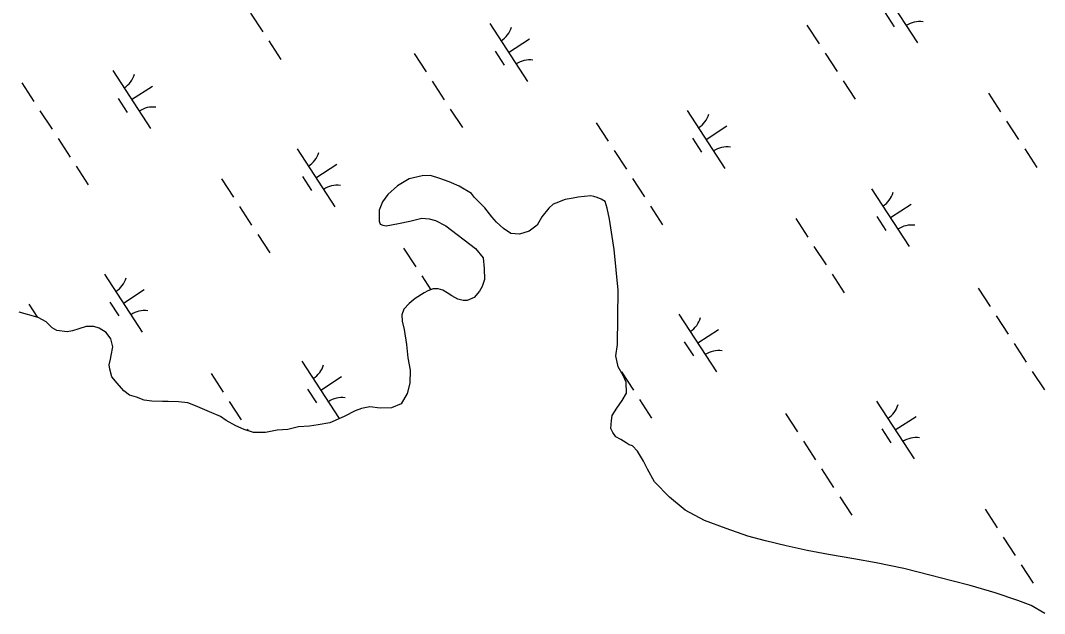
# Model space of a CAD drawing. Extents: x 3953924 to 3974542, y 193747 to 216192.
# Drawn here: x 3965371 to 3966112, y 198653 to 199083 of the extents above; entities that cross this region are included whole.
import ezdxf

# ---------------------------------------------------------------- set-up
doc = ezdxf.new("R2010")
doc.units = 0
doc.layers.add('V-WETL-SWMP', color=7, linetype='Continuous')

msp = doc.modelspace()

# ---------------------------------------------------------------- linework, layer by layer
at = {"layer": 'V-WETL-SWMP'}
for p, q in [((3965992.64, 199108.26), (3966019.91, 199066.36)), ((3965537.29, 199087.94), (3965546.02, 199074.53)), ((3965996.53, 199088.13), (3966003.08, 199078.07)), ((3965710.34, 199080.48), (3965737.62, 199038.58)), ((3965939.91, 199079.22), (3965948.64, 199065.81)), ((3965550.38, 199067.82), (3965559.11, 199054.41)), ((3965723.98, 199059.53), (3965739.07, 199069.35)), ((3965655.59, 199058.8), (3965664.31, 199045.39)), ((3965714.24, 199060.35), (3965720.79, 199050.29)), ((3965953, 199059.1), (3965961.73, 199045.7)), ((3965437.52, 199046.35), (3965464.79, 199004.45)), ((3965371.7, 199037.42), (3965380.42, 199024.01)), ((3965451.15, 199025.4), (3965466.24, 199035.22)), ((3965668.68, 199038.69), (3965677.41, 199025.28)), ((3965966.09, 199038.99), (3965974.82, 199025.58)), ((3965441.42, 199026.22), (3965447.96, 199016.16)), ((3966071.3, 199029.97), (3966080.03, 199016.56)), ((3965681.77, 199018.57), (3965690.5, 199005.16)), ((3965384.79, 199017.3), (3965393.52, 199003.9)), ((3965853.23, 199017.52), (3965880.51, 198975.62)), ((3965787.41, 199008.59), (3965796.14, 198995.18)), ((3965866.87, 198996.57), (3965881.96, 199006.39)), ((3966084.39, 199009.86), (3966093.12, 198996.45)), ((3965397.88, 198997.19), (3965406.61, 198983.78)), ((3965857.13, 198997.39), (3965863.68, 198987.33)), ((3965570.94, 198989.73), (3965598.21, 198947.83)), ((3966097.49, 198989.74), (3966106.22, 198976.33)), ((3965800.5, 198988.47), (3965809.23, 198975.06)), ((3965410.98, 198977.08), (3965419.7, 198963.67)), ((3965584.58, 198968.78), (3965599.66, 198978.6)), ((3965516.18, 198968.06), (3965524.91, 198954.65)), ((3965574.84, 198969.6), (3965581.38, 198959.54)), ((3965651.98, 198968.01), (3965643.58, 198962.89)), ((3965661.46, 198970.09), (3965651.98, 198968.01)), ((3965667.5, 198970.35), (3965661.46, 198970.09)), ((3965674.25, 198968.34), (3965667.5, 198970.35)), ((3965681, 198965.94), (3965674.25, 198968.34)), ((3965813.6, 198968.36), (3965822.33, 198954.95)), ((3965643.58, 198962.89), (3965636.66, 198956.61)), ((3965688.11, 198962.78), (3965681, 198965.94)), ((3965697.06, 198957.33), (3965688.11, 198962.78)), ((3965986.65, 198960.9), (3966013.93, 198919)), ((3965636.66, 198956.61), (3965632.79, 198951.4)), ((3965699.27, 198954.64), (3965697.06, 198957.33)), ((3965706.67, 198946.95), (3965699.27, 198954.64)), ((3965764.91, 198952.99), (3965758.06, 198950.48)), ((3965770.59, 198954.02), (3965764.91, 198952.99)), ((3965774.37, 198954.7), (3965770.59, 198954.02)), ((3965783.45, 198955.65), (3965774.37, 198954.7)), ((3965785.71, 198955.23), (3965783.45, 198955.65)), ((3965787.96, 198954.43), (3965785.71, 198955.23)), ((3965790.95, 198953.24), (3965787.96, 198954.43)), ((3965793.94, 198951.68), (3965790.95, 198953.24)), ((3965795.35, 198946.74), (3965793.94, 198951.68)), ((3965529.27, 198947.94), (3965538, 198934.53)), ((3965630.41, 198945.41), (3965630.26, 198937.49)), ((3965632.79, 198951.4), (3965630.41, 198945.41)), ((3965711.83, 198940.43), (3965706.67, 198946.95)), ((3965753.09, 198946.81), (3965748.06, 198940.49)), ((3965756.16, 198949.77), (3965753.09, 198946.81)), ((3965758.06, 198950.48), (3965756.16, 198949.77)), ((3965797.09, 198938.78), (3965795.35, 198946.74)), ((3965826.69, 198948.25), (3965835.42, 198934.84)), ((3966000.29, 198939.95), (3966015.38, 198949.77)), ((3965630.26, 198937.49), (3965630.97, 198935.21)), ((3965644.18, 198935.71), (3965652.52, 198937.43)), ((3965652.52, 198937.43), (3965661.24, 198939.53)), ((3965661.24, 198939.53), (3965666.52, 198939.05)), ((3965666.52, 198939.05), (3965671.02, 198937.83)), ((3965671.02, 198937.83), (3965678.49, 198933.91)), ((3965715.15, 198936.6), (3965711.83, 198940.43)), ((3965748.06, 198940.49), (3965744.55, 198934.52)), ((3965798.41, 198929.32), (3965797.09, 198938.78)), ((3965931.9, 198939.23), (3965940.63, 198925.82)), ((3965990.55, 198940.77), (3965997.1, 198930.71)), ((3965630.97, 198935.21), (3965632.84, 198934.42)), ((3965632.84, 198934.42), (3965635.47, 198933.99)), ((3965635.47, 198933.99), (3965644.18, 198935.71)), ((3965678.49, 198933.91), (3965700.06, 198917.64)), ((3965720.34, 198931.97), (3965715.15, 198936.6)), ((3965725.56, 198928.47), (3965720.34, 198931.97)), ((3965738.8, 198930.1), (3965731.97, 198927.97)), ((3965744.55, 198934.52), (3965738.8, 198930.1)), ((3965800.44, 198916.83), (3965798.41, 198929.32)), ((3965542.37, 198927.83), (3965551.1, 198914.42)), ((3965731.97, 198927.97), (3965725.56, 198928.47)), ((3965648.01, 198917.84), (3965656.74, 198904.43)), ((3965700.06, 198917.64), (3965705.59, 198910.74)), ((3965803.26, 198887.34), (3965800.44, 198916.83)), ((3965944.99, 198919.11), (3965953.72, 198905.7)), ((3965705.59, 198910.74), (3965706.2, 198903.18)), ((3965706.2, 198903.18), (3965706.42, 198895.25)), ((3965431.53, 198898.99), (3965458.81, 198857.09)), ((3965661.1, 198897.73), (3965667.58, 198887.77)), ((3965706.42, 198895.25), (3965704.81, 198890)), ((3965958.08, 198899), (3965966.81, 198885.59)), ((3965445.17, 198878.04), (3965460.26, 198887.86)), ((3965662.84, 198885.53), (3965656.34, 198881.51)), ((3965665.51, 198886.99), (3965662.84, 198885.53)), ((3965669.31, 198888.43), (3965665.51, 198886.99)), ((3965673.08, 198888.35), (3965669.31, 198888.43)), ((3965676.46, 198887.53), (3965673.08, 198888.35)), ((3965679.44, 198885.59), (3965676.46, 198887.53)), ((3965682.79, 198883.26), (3965679.44, 198885.59)), ((3965702.86, 198886.64), (3965699, 198882.19)), ((3965704.81, 198890), (3965702.86, 198886.64)), ((3965802.88, 198848.1), (3965803.26, 198887.34)), ((3966063.72, 198889.01), (3966072.45, 198875.6)), ((3965376.78, 198877.31), (3965383.03, 198867.71)), ((3965435.43, 198878.86), (3965441.98, 198868.8)), ((3965652.12, 198877.81), (3965648.27, 198873.74)), ((3965656.34, 198881.51), (3965652.12, 198877.81)), ((3965687.28, 198880.91), (3965682.79, 198883.26)), ((3965691.03, 198880.08), (3965687.28, 198880.91)), ((3965694.05, 198880.02), (3965691.03, 198880.08)), ((3965699, 198882.19), (3965694.05, 198880.02)), ((3965383.6, 198867.55), (3965369.71, 198871.59)), ((3965648.27, 198873.74), (3965646.68, 198869.62)), ((3965847.25, 198870.16), (3965874.53, 198828.26)), ((3965389.2, 198864.42), (3965383.6, 198867.55)), ((3965393.64, 198860.18), (3965389.2, 198864.42)), ((3965646.68, 198869.62), (3965646.97, 198865.08)), ((3965646.97, 198865.08), (3965648.36, 198859.02)), ((3966076.82, 198868.9), (3966085.54, 198855.49)), ((3965397, 198858.23), (3965393.64, 198860.18)), ((3965404.53, 198857.33), (3965397, 198858.23)), ((3965408.32, 198858.01), (3965404.53, 198857.33)), ((3965412.88, 198859.43), (3965408.32, 198858.01)), ((3965418.2, 198861.21), (3965412.88, 198859.43)), ((3965423.85, 198861.1), (3965418.2, 198861.21)), ((3965427.6, 198859.9), (3965423.85, 198861.1)), ((3965432.83, 198856.78), (3965427.6, 198859.9)), ((3965436.13, 198852.19), (3965432.83, 198856.78)), ((3965648.36, 198859.02), (3965650.03, 198848.04)), ((3965860.89, 198849.21), (3965875.97, 198859.03)), ((3965437.53, 198846.5), (3965436.13, 198852.19)), ((3965650.03, 198848.04), (3965650.98, 198838.59)), ((3965801.58, 198839.82), (3965802.88, 198848.1)), ((3965851.15, 198850.03), (3965857.69, 198839.97)), ((3966089.91, 198848.78), (3966098.64, 198835.38)), ((3965436.28, 198840.11), (3965437.53, 198846.5)), ((3965435.01, 198833.34), (3965435.85, 198837.47)), ((3965435.33, 198830.31), (3965435.01, 198833.34)), ((3965435.85, 198837.47), (3965436.28, 198840.11)), ((3965574.42, 198836.03), (3965601.45, 198794.51)), ((3965650.98, 198838.59), (3965652.69, 198829.5)), ((3965803.32, 198831.86), (3965801.58, 198839.82)), ((3965436.73, 198824.63), (3965435.33, 198830.31)), ((3965508.6, 198827.1), (3965517.33, 198813.69)), ((3965652.69, 198829.5), (3965652.51, 198820.07)), ((3965806.97, 198825.75), (3965803.32, 198831.86)), ((3965805.59, 198828.37), (3965814.31, 198814.96)), ((3965809.14, 198820.8), (3965806.97, 198825.75)), ((3966103, 198828.67), (3966111.73, 198815.26)), ((3965440.79, 198820.02), (3965436.73, 198824.63)), ((3965445.6, 198814.64), (3965440.79, 198820.02)), ((3965588.06, 198815.08), (3965603.15, 198824.9)), ((3965652.51, 198820.07), (3965650.48, 198812.56)), ((3965809.36, 198812.88), (3965809.14, 198820.8)), ((3965449.69, 198811.54), (3965445.6, 198814.64)), ((3965454.56, 198809.94), (3965449.69, 198811.54)), ((3965578.32, 198815.9), (3965584.87, 198805.84)), ((3965650.48, 198812.56), (3965646.18, 198805.09)), ((3965806.24, 198807.65), (3965809.36, 198812.88)), ((3965460.18, 198807.94), (3965454.56, 198809.94)), ((3965465.83, 198807.08), (3965460.18, 198807.94)), ((3965473.37, 198806.93), (3965465.83, 198807.08)), ((3965477.52, 198806.85), (3965473.37, 198806.93)), ((3965485.07, 198806.71), (3965477.52, 198806.85)), ((3965491.84, 198805.82), (3965485.07, 198806.71)), ((3965497.47, 198803.83), (3965491.84, 198805.82)), ((3965507.57, 198799.48), (3965497.47, 198803.83)), ((3965521.7, 198806.98), (3965530.42, 198793.58)), ((3965646.18, 198805.09), (3965639.33, 198802.21)), ((3965802.36, 198802.07), (3965806.24, 198807.65)), ((3965818.68, 198808.25), (3965827.41, 198794.84)), ((3965990.14, 198807.2), (3966017.42, 198765.3)), ((3965515.43, 198795.93), (3965507.57, 198799.48)), ((3965519.53, 198793.21), (3965515.43, 198795.93)), ((3965604.87, 198796.08), (3965594.59, 198791.38)), ((3965612.87, 198800.08), (3965604.87, 198796.08)), ((3965617.44, 198801.88), (3965612.87, 198800.08)), ((3965623.5, 198802.89), (3965617.44, 198801.88)), ((3965631.03, 198801.99), (3965623.5, 198802.89)), ((3965639.33, 198802.21), (3965631.03, 198801.99)), ((3965798.41, 198793.08), (3965798.86, 198796.85)), ((3965798.86, 198796.85), (3965802.36, 198802.07)), ((3965924.32, 198798.27), (3965933.05, 198784.86)), ((3966003.78, 198786.25), (3966018.86, 198796.07)), ((3965526.62, 198789.3), (3965519.53, 198793.21)), ((3965532.6, 198786.54), (3965526.62, 198789.3)), ((3965571.89, 198788.42), (3965564.31, 198786.68)), ((3965579.83, 198789.02), (3965571.89, 198788.42)), ((3965586.26, 198790.03), (3965579.83, 198789.02)), ((3965594.59, 198791.38), (3965586.26, 198790.03)), ((3965797.93, 198787.43), (3965798.41, 198793.08)), ((3965539.36, 198784.52), (3965532.6, 198786.54)), ((3965534.79, 198786.87), (3965535.58, 198785.65)), ((3965548.04, 198784.35), (3965539.36, 198784.52)), ((3965556.37, 198786.08), (3965548.04, 198784.35)), ((3965564.31, 198786.68), (3965556.37, 198786.08)), ((3965799.38, 198784.39), (3965797.93, 198787.43)), ((3965801.58, 198781.33), (3965799.38, 198784.39)), ((3965805.32, 198779.36), (3965801.58, 198781.33)), ((3965994.04, 198787.07), (3966000.58, 198777.01)), ((3965809.05, 198777.03), (3965805.32, 198779.36)), ((3965811.28, 198775.48), (3965809.05, 198777.03)), ((3965813.53, 198774.68), (3965811.28, 198775.48)), ((3965817.23, 198770.83), (3965813.53, 198774.68)), ((3965937.41, 198778.15), (3965946.14, 198764.74)), ((3965821.62, 198763.58), (3965817.23, 198770.83)), ((3965824.52, 198757.86), (3965821.62, 198763.58)), ((3965829.63, 198748.7), (3965824.52, 198757.86)), ((3965950.5, 198758.04), (3965959.23, 198744.63)), ((3965840.36, 198737.55), (3965829.63, 198748.7)), ((3965851.88, 198728.27), (3965840.36, 198737.55)), ((3965963.6, 198737.93), (3965972.33, 198724.52)), ((3965865.7, 198720.83), (3965851.88, 198728.27)), ((3966068.8, 198728.91), (3966077.53, 198715.5)), ((3965881.43, 198714.87), (3965865.7, 198720.83)), ((3965897.17, 198709.28), (3965881.43, 198714.87)), ((3965909.94, 198706.01), (3965897.17, 198709.28)), ((3966081.9, 198708.79), (3966090.63, 198695.38)), ((3965924.97, 198702.32), (3965909.94, 198706.01)), ((3965940, 198699.01), (3965924.97, 198702.32)), ((3965955.41, 198696.07), (3965940, 198699.01)), ((3965973.85, 198693.07), (3965955.41, 198696.07)), ((3965990.02, 198690.12), (3965973.85, 198693.07)), ((3966009.94, 198685.96), (3965990.02, 198690.12)), ((3966029.85, 198681.04), (3966009.94, 198685.96)), ((3966094.99, 198688.68), (3966103.72, 198675.27)), ((3966044.86, 198676.98), (3966029.85, 198681.04)), ((3966058.01, 198673.71), (3966044.86, 198676.98)), ((3966076.02, 198668.45), (3966058.01, 198673.71)), ((3966092.52, 198662.85), (3966076.02, 198668.45)), ((3966102.26, 198659.26), (3966092.52, 198662.85)), ((3966111.96, 198653.41), (3966102.26, 198659.26))]:
    msp.add_line(p, q, dxfattribs=at)
for centre, start, end in [((3965709.11, 199082.81), 302.29009, 343.83375), ((3966021.54, 199064.29), 82.29009, 123.83375), ((3965739.25, 199036.51), 82.29009, 123.83375), ((3965436.28, 199048.68), 302.29009, 343.83375), ((3965466.42, 199002.38), 82.29009, 123.83375), ((3965852, 199019.85), 302.29009, 343.83375), ((3965882.14, 198973.55), 82.29009, 123.83375), ((3965569.71, 198992.06), 302.29009, 343.83375), ((3965599.84, 198945.76), 82.29009, 123.83375), ((3965985.42, 198963.23), 302.29009, 343.83375), ((3966015.56, 198916.93), 82.29009, 123.83375), ((3965430.3, 198901.32), 302.29009, 343.83375), ((3965460.44, 198855.02), 82.29009, 123.83375), ((3965846.02, 198872.49), 302.29009, 343.83375), ((3965876.15, 198826.19), 82.29009, 123.83375), ((3965573.19, 198838.36), 302.29009, 343.83375), ((3965603.33, 198792.06), 82.29009, 123.83375), ((3965988.91, 198809.53), 302.29009, 343.83375), ((3966019.04, 198763.23), 82.29009, 123.83375)]:
    msp.add_arc(centre, 17.62, start, end, dxfattribs=at)

doc.saveas('drawing.dxf')
